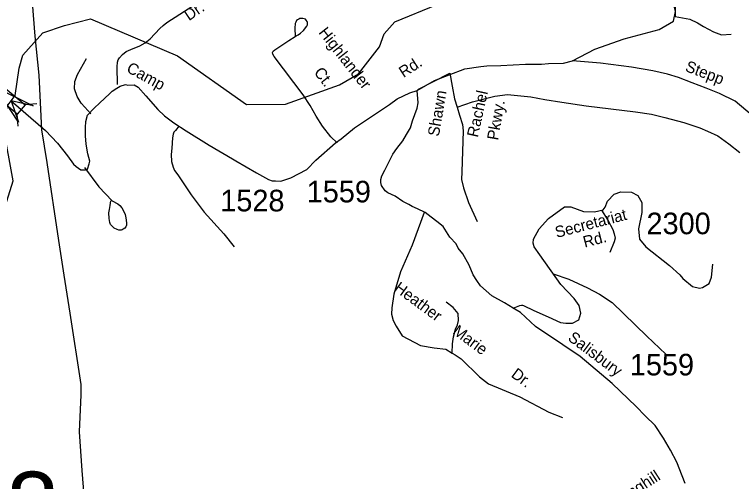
# Model space of a CAD drawing. Extents: x 884530 to 1028605, y 526725 to 653634.
# Drawn here: x 968026 to 972235, y 609149 to 611850 of the extents above; entities that cross this region are included whole.
import ezdxf

# ---------------------------------------------------------------- set-up
doc = ezdxf.new("R2010")
doc.units = 0
for name, color, linetype in [('Exist Hydrographic Creek Single Shore', 7, 'Continuous'), ('Exist Road Non-System Type 51', 7, 'Continuous'), ('Exist Road Non-System Type 51 Label', 7, 'Continuous'), ('Exist Road Secondary Structure Culvert Number Label', 7, 'Continuous'), ('Exist Road Secondary Structure Standard Bridge Attributed CELL', 7, 'Continuous'), ('Exist Road Secondary Structure Standard Bridge CELL', 7, 'Continuous'), ('Exist Road Secondary Type 41 Attributed', 7, 'Continuous'), ('Exist Road Secondary Type 51 Attributed', 7, 'Continuous'), ('Exist Road Secondary Type 51 Label', 7, 'Continuous'), ('Exist Road Secondary Type 51 Number Label', 7, 'Continuous'), ('Exist Utilities Electrical Transmission Line', 7, 'Continuous')]:
    doc.layers.add(name, color=color, linetype=linetype)

msp = doc.modelspace()

# ---------------------------------------------------------------- linework, layer by layer
at = {"layer": 'Exist Hydrographic Creek Single Shore'}
msp.add_lwpolyline([(966164.1, 609590.1), (967095, 610440.6), (967264.7, 610525.9), (967879.4, 610697.2), (967982, 610770.6), (968018.3, 610888.7), (967963, 611194.7), (967983.1, 611320), (968030.5, 611381.6), (968053.7, 611540), (968073.2, 611614), (968190.7, 611743.4), (968316.1, 611786.5), (968465, 611825.7), (968970, 611610.6), (969368.9, 611330.2), (969594.1, 611332.2), (969906.5, 611444.1), (970017, 611507.6), (970139.3, 611662.6), (970166.9, 611737.5), (970227.8, 611808.5), (970473.1, 611908.6), (970499.2, 611940.9)], dxfattribs=at)
at = {"layer": 'Exist Road Non-System Type 51'}
msp.add_line((970361.6, 611416), (970546, 611511.6), dxfattribs=at)
for points in [[(968623.1, 611446.1), (968621, 611547.5), (968622.1, 611574), (968625.9, 611587.1), (968634.4, 611599.1), (968651.1, 611619.6), (968671.5, 611636.3), (968698.6, 611647), (968752.2, 611668.1), (968783.1, 611686.8), (968810.8, 611710.3), (968867.8, 611770.1), (968887.5, 611786.4), (968908.3, 611803.2), (969311.6, 612063.6)], [(971837.1, 611933.2), (971844.8, 611911.1), (971849.9, 611890.7), (971851.2, 611870.9), (971851.2, 611837.9)], [(969894.7, 611108.3), (969856.4, 611142.9), (969809.1, 611203.9), (969773.1, 611261.5), (969736.7, 611324.7), (969697.1, 611384.6), (969529.7, 611608), (969520.9, 611620.5), (969519.7, 611629.6), (969524, 611638.8), (969532.8, 611646.4), (969613.4, 611699), (969651, 611722), (969667.4, 611732.1), (969682.6, 611742.1), (969698.3, 611757.9), (969718, 611782.6), (969721.5, 611789.8), (969722.9, 611797.2), (969722.5, 611803.1), (969720.4, 611810.4), (969715.2, 611817.5), (969709.7, 611822.4), (969703.3, 611825), (969695.8, 611826.1), (969686.9, 611827.2), (969678.1, 611826.4), (969671.2, 611823.5), (969665.1, 611820), (969659.2, 611815.2), (969654.3, 611806.2), (969650.8, 611797.2), (969648.4, 611770.7), (969651, 611722)], [(971851.2, 611837.9), (971936.3, 611824), (971979.7, 611801.4), (972014.4, 611780.6), (972073.4, 611749.3), (972118.3, 611733.4), (972174.2, 611737.2)], [(968467.3, 611275.4), (968432.8, 611313.5), (968410.9, 611337.7), (968388, 611376.3), (968373.5, 611419.4), (968375.3, 611463.6), (968389.7, 611503.1), (968442.6, 611596.2)], [(970546, 611511.6), (970559.6, 611435.1), (970573.4, 611362.2), (970589, 611313.6)], [(970589, 611313.6), (970677.6, 611344.8), (970806.2, 611377.8), (970880.7, 611388.3), (971014.4, 611374.3), (971096, 611358.7), (971194.9, 611343.1), (971335.6, 611322.2), (971620.3, 611287.5), (971713.4, 611274.5), (971791.5, 611254.3), (971901.5, 611226.4), (971993.7, 611194.9), (972038, 611175.9), (972098.7, 611148), (972160.6, 611102.6), (972225.1, 611052)], [(970589, 611313.6), (970603, 611268.5), (970618.7, 611214.6), (970623.8, 611176.4), (970615.2, 610940.3), (970613.4, 610895.2), (970625.5, 610848.3), (970655, 610763.3), (970703.6, 610652.1)], [(968979.2, 611207), (968957.1, 611179.3), (968948.6, 611169.1), (968943.9, 611157.7), (968941, 611135.9), (968935.8, 611077), (968932.4, 611040.6), (968934, 610999.1), (968944.5, 610968), (968953.1, 610947.1), (968972.2, 610922.9), (969048.4, 610806.9), (969124.5, 610706.5), (969237.1, 610581.9), (969297.6, 610505.7)], [(968431.2, 610964.9), (968513.7, 610853.2), (968590.8, 610773.3), (968623.4, 610755.4), (968635.6, 610744.5), (968646.4, 610732.5), (968657.8, 610715.4), (968666.3, 610694.3), (968671.2, 610674.9), (968674.9, 610645.8), (968673.6, 610631.9), (968670.7, 610622.2), (968665.1, 610613.7), (968655.5, 610607.7), (968648.8, 610604.6), (968642.8, 610602.2), (968630.7, 610602.8), (968620.3, 610605.9), (968602.8, 610614.3), (968589.5, 610627.1), (968582.2, 610635.5), (968577.6, 610646.7), (968573.2, 610670.1), (968572.5, 610702.8), (968575.1, 610723.2), (968579.7, 610745.7), (968583.7, 610773.1)], [(970398.1, 610704.2), (970328.7, 610516.7), (970260.9, 610362.2), (970222.1, 610232), (970210.3, 610153.1), (970208.1, 610117.5), (970217.2, 610081.1), (970235.1, 610048.3), (970269.7, 609991.4), (970377, 609935), (970455.3, 609923), (970523.1, 609914.2), (970558.8, 609891)], [(971423.3, 610718.8), (971461.1, 610661.4), (971490.1, 610606.1), (971498.1, 610582.1), (971502.8, 610556.8), (971498.1, 610535.6), (971472.7, 610473.8)], [(971144.4, 610350.4), (971234.3, 610319.8), (971342.4, 610269.6), (971411.8, 610233.2), (971486, 610183.9), (971687.5, 609990.1), (971796, 609886)], [(970558.8, 609891), (970561, 609944.6), (970566.6, 609985.6), (970579.9, 610030.3), (970590.9, 610055.8), (970597.1, 610079.4), (970594.4, 610120.9), (970564.7, 610155.5), (970524.8, 610186.8)], [(970558.8, 609891), (970576.7, 609882.6), (970611.1, 609858.7), (970717.5, 609753.9), (970770.3, 609714.8), (970950.5, 609638.8), (971119.1, 609550.2), (971197.9, 609519.9)]]:
    msp.add_lwpolyline(points, dxfattribs=at)
at = {"layer": 'Exist Road Secondary Structure Standard Bridge Attributed CELL'}
msp.add_lwpolyline([(968049.7, 611227.4), (967914.8, 611430.5), (968133.2, 611322.1), (968006.3, 611349.9)], close=True, dxfattribs=at)
at = {"layer": 'Exist Road Secondary Structure Standard Bridge CELL'}
for p, q in [((968155.7, 611333.2), (968087, 611327.2)), ((968047.6, 611204.4), (968041.6, 611273.1))]:
    msp.add_line(p, q, dxfattribs=at)
msp.add_lwpolyline([(968041.6, 611273.1), (967925.8, 611370.3), (967971.2, 611424.3), (968087, 611327.2)], close=True, dxfattribs=at)
at = {"layer": 'Exist Road Secondary Type 41 Attributed'}
msp.add_lwpolyline([(972442.8, 611142.1), (972197.4, 611348), (972107.2, 611394), (972030.2, 611423.7), (971949.2, 611454.6), (971870.2, 611485.2), (971806.8, 611505.4), (971721.6, 611524.4), (971598.1, 611544.6), (971418.1, 611569.5), (971256.6, 611582.4)], dxfattribs=at)
at = {"layer": 'Exist Road Secondary Type 51 Attributed'}
for points in [[(971256.6, 611582.4), (971386.3, 611649.2), (971556.2, 611708.5), (971757.7, 611763.8), (971840.7, 611811.3), (971852.5, 611866.6), (971836.9, 611936.3), (971848.6, 612024.8), (971884.1, 612139.5), (971963.2, 612329.2), (972046.1, 612479.5), (972038.2, 612610), (972014.5, 612704.8), (972156.3, 613047.5), (972207.8, 613098.7), (972381.7, 613118.5), (972788.6, 613181.7), (972855.8, 613217.3), (972991.3, 613464.5), (973155.4, 613752.4), (973420.2, 614313.8), (973507.1, 614440.3), (973649.3, 614653.8)], [(970356.3, 611410.3), (970457.3, 611469.1), (970541.7, 611502.1), (970633.5, 611535.2), (970724.9, 611549.6), (970759.7, 611553.3), (970842.1, 611554.9), (970984.5, 611562), (971076.2, 611562.8), (971118.3, 611567.4), (971203.4, 611569.5), (971256.6, 611582.4)], [(968006.3, 611350.2), (968205.3, 611179.8), (968274.6, 611105.4), (968332.2, 611033.2), (968366.6, 610984.1), (968382.1, 610971.6), (968410.7, 610951.1), (968436.4, 610951.1), (968447.8, 610955), (968458.8, 610986.2), (968461.3, 611002.2), (968450.8, 611044.9), (968440.7, 611099.4), (968436.7, 611148.8), (968436.2, 611196.8), (968438.8, 611231.5), (968447.9, 611267.1), (968487.7, 611309.3), (968520.8, 611338.7), (968575.8, 611391.9), (968590.5, 611406.6), (968618.1, 611425), (968638.3, 611436), (968667.6, 611445.2), (968681.2, 611441), (968719, 611443.3), (968742.2, 611429.3), (968786.4, 611379.8), (968855.9, 611301.4), (968894.6, 611264), (968949.2, 611224.1), (969019.7, 611177.7), (969152.8, 611095), (969288.6, 611015.7), (969308.2, 611003.1), (969426.9, 610933.4), (969496.1, 610895.4), (969517.9, 610888.5), (969536, 610887.6), (969568.2, 610885.7), (969625.7, 610905.7), (969717.9, 610953.5), (969771.1, 611008.4), (969885, 611107.8), (969918, 611131.6), (969995.1, 611194.1), (970093, 611260.5), (970197.4, 611328.9), (970241.9, 611362.1), (970315.2, 611397.6), (970356.3, 611410.3)], [(970912.2, 610152.4), (970862.6, 610183.2), (970789.8, 610223.7), (970723.5, 610280.3), (970702.1, 610312.3), (970680.8, 610344.3), (970657.3, 610399.9), (970621, 610466.1), (970595.4, 610498.1), (970582.6, 610523.7), (970546.3, 610562.2), (970508.2, 610623.3), (970470.5, 610653), (970437.4, 610678.3), (970404, 610705), (970359.4, 610725.9), (970328.8, 610739.9), (970308.7, 610750.3), (970273.7, 610769.3), (970229.4, 610799.5), (970188, 610818.9), (970171.4, 610830.5), (970150.7, 610861.1), (970146.7, 610878.4), (970147.5, 610896.4), (970152.6, 610916.2), (970169.1, 610949.3), (970189.3, 610987.8), (970205.8, 611022.7), (970216.8, 611042.9), (970239.2, 611075.3), (970273.7, 611120.1), (970295, 611155.9), (970317.8, 611195.4), (970330.6, 611235.8), (970356.2, 611309.2), (970363.6, 611338.6), (970356.3, 611410.3)], [(970912.2, 610152.4), (970941.5, 610162.5), (970951.2, 610166.1), (970960.3, 610168.6), (970966.4, 610169.5), (970971.9, 610167.9), (971033.1, 610139), (971116, 610101.2), (971186.3, 610068.7), (971218.7, 610065.1), (971256.5, 610065.1), (971292.6, 610084.9), (971305.2, 610122.8), (971294.4, 610167.9), (971265.5, 610207.5), (971188.1, 610288.6), (971067.4, 610459.9), (971034.9, 610506.8), (971027.7, 610526.6), (971031.3, 610550.1), (971063.8, 610609.5), (971117.8, 610670.8), (971209.7, 610737.5), (971247.5, 610737.5), (971319.6, 610710.5), (971384.5, 610708.7), (971433.1, 610721.3), (971445.7, 610735.7), (971458.3, 610770), (971498, 610811.5), (971535.8, 610824.1), (971598.8, 610822.3), (971634.9, 610804.2), (971658.3, 610762.8), (971658.3, 610705.1), (971638.5, 610611.3), (971643.9, 610550.1), (971681.7, 610506.8), (971818.6, 610398.6), (971878.1, 610344.5), (971894.3, 610322.9), (971950.2, 610277.8), (971991.6, 610267), (972009.6, 610270.6), (972047.4, 610294.1), (972061.9, 610330.1), (972067.9, 610406)], [(971909.2, 609137.2), (971891.5, 609182.4), (971861.1, 609260.8), (971823.4, 609330.2), (971784.1, 609399.5), (971734.5, 609473.3), (971676.5, 609528.7), (971624.1, 609582.4), (971485.8, 609715.7), (971301.1, 609872.2), (971201.1, 609939.4), (971043.1, 610046.2), (970954.7, 610126), (970912.2, 610152.4)]]:
    msp.add_lwpolyline(points, dxfattribs=at)
at = {"layer": 'Exist Utilities Electrical Transmission Line'}
msp.add_lwpolyline([(967825.2, 614947.5), (967889.9, 614504.9), (967928.6, 614061.4), (968038, 612880.6), (968088.4, 612432.7), (968144, 611724.2), (968166.3, 611499.3), (968181.3, 611182.7), (968212.7, 610993.4), (968281.1, 610542.7), (968312.3, 610343.4), (968346.7, 610122.3), (968410.4, 609709.7), (968410.4, 609649.7), (968401.1, 609436.8), (968415.4, 609212.1), (968439.4, 608923.1)], dxfattribs=at)

# ---------------------------------------------------------------- texts
at = {"layer": 'Exist Road Non-System Type 51 Label'}
for s, rotation, p in [('Dr.', 33.963, (969035.7, 611811.2)), ('Highlander', 308.1481, (969783.2, 611745.2)), ('Ct.', 308.1481, (969756.2, 611514)), ('Shawn', 80.1591, (970482.2, 611141.3)), ('Rachel', 77.5084, (970708.1, 611135.8)), ('Pkwy.', 80.1115, (970825.4, 611119.5)), ('Heather', 323.6726, (970218.7, 610255.9)), ('Marie', 323.6726, (970557.5, 610006.8)), ('Dr.', 323.6726, (970896.3, 609757.7)), ('Springhill', 33.0458, (971468.4, 608966.8))]:
    msp.add_text(s, height=65.62, rotation=rotation, dxfattribs=at).set_placement(p)
at = {"layer": 'Exist Road Secondary Structure Culvert Number Label'}
msp.add_text('C218', height=410.1, dxfattribs=at).set_placement((966972.2, 608795.1))
at = {"layer": 'Exist Road Secondary Type 51 Label'}
for s, height, rotation, p in [('Rd.', 65.62, 33.2025, (970278.3, 611482.2)), ('Stepp', 65.62, 339.1605, (971904.1, 611524.4)), ('Camp', 65.62, 331.4259, (968669.1, 611521.3)), ('Secretariat ', 65.617, 14.5429, (971164.9, 610557.6)), ('Rd.', 65.62, 14.5429, (971327.1, 610501.6)), ('Salisbury', 65.62, 323.1468, (971224.9, 609969.7))]:
    msp.add_text(s, height=height, rotation=rotation, dxfattribs=at).set_placement(p)
at = {"layer": 'Exist Road Secondary Type 51 Number Label'}
for s, p in [('1559', (969717.5, 610763.3)), ('1528', (969217.2, 610711.4)), ('2300', (971684.8, 610579.2)), ('1559', (971588.3, 609762.4))]:
    msp.add_text(s, height=125, dxfattribs=at).set_placement(p)

doc.saveas('drawing.dxf')
